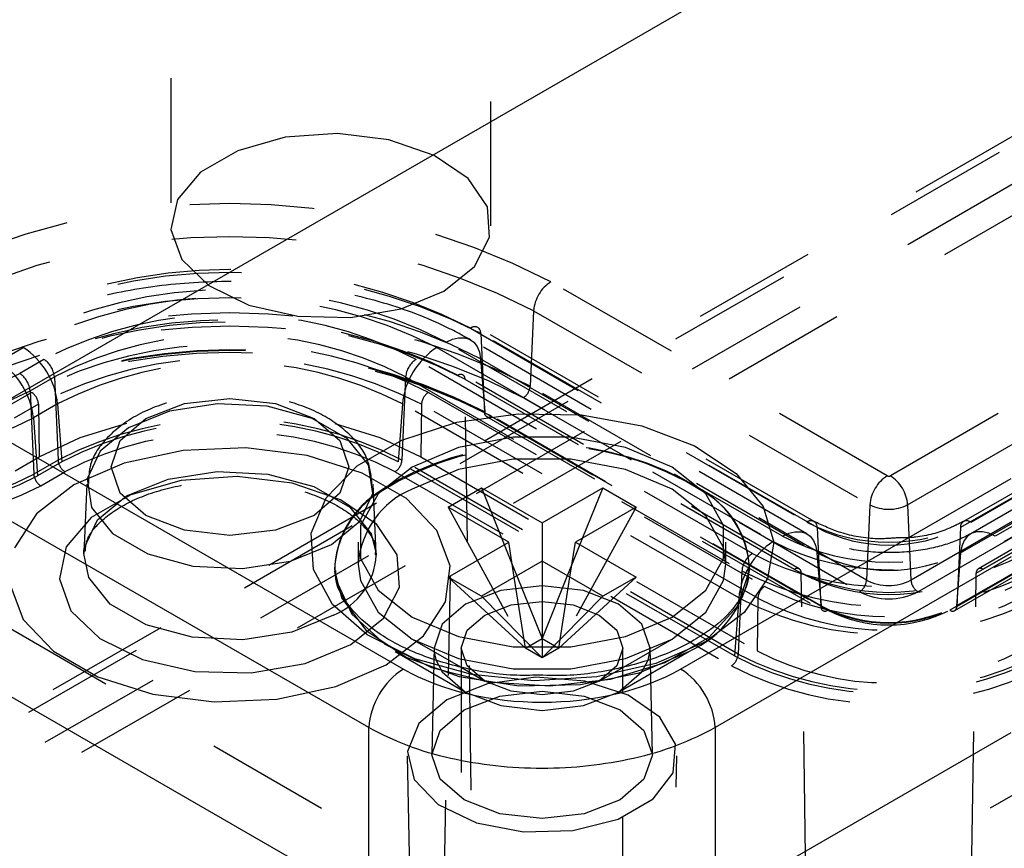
# Model space of a CAD drawing. Header units: inches. Extents: x 1907 to 2452, y -210 to -54.
# Tile 532 of 656: x 2009.503 to 2010.294, y -195.463 to -194.797. Entities that reach past the tile are written whole.
import ezdxf

# ---------------------------------------------------------------- set-up
doc = ezdxf.new("R2010")
doc.units = ezdxf.units.IN
doc.header["$LTSCALE"] = 0.5
doc.header["$MEASUREMENT"] = 0
doc.linetypes.add('HIDDEN', pattern=[0.225, 0.15, -0.075])
doc.layers.add('SID-M-H', color=4, linetype='HIDDEN')
doc.layers.add('SID-M-S', color=105, linetype='Continuous')

msp = doc.modelspace()

# ---------------------------------------------------------------- linework, layer by layer
at = {"layer": 'SID-M-H'}
for p, q in [((2015.11487, -198.53046), (1991.78034, -185.05973)), ((2012.54045, -193.8134), (2010.20199, -195.16337)), ((2010.21589, -195.18662), (2012.55435, -193.83666)), ((2012.59673, -193.85503), (2010.25827, -195.20499)), ((2012.59917, -193.85012), (2010.26071, -195.20009)), ((2010.26661, -195.20067), (2012.60507, -193.8507)), ((2012.60493, -193.86003), (2010.26647, -195.21)), ((2012.62461, -193.86198), (2010.28615, -195.21195)), ((2010.29352, -195.21621), (2012.63199, -193.86624)), ((2010.25842, -195.22529), (2012.59688, -193.87532)), ((2010.27098, -195.24166), (2012.60945, -193.89169)), ((2012.61108, -193.8882), (2010.27261, -195.23817)), ((2012.61501, -193.88859), (2010.27655, -195.23856)), ((2012.55703, -193.89725), (2010.21857, -195.24721)), ((2010.22413, -195.25652), (2012.56259, -193.90655)), ((2012.5935, -193.91796), (2010.25504, -195.26793)), ((2010.25531, -195.26842), (2012.59378, -193.91846)), ((2012.58822, -193.92134), (2010.24975, -195.27131)), ((2010.25369, -195.2717), (2012.59215, -193.92173)), ((2009.62424, -194.24398), (2009.62424, -194.96254)), ((2009.88124, -194.96254), (2009.88124, -194.24398)), ((2011.17516, -194.38554), (2008.31262, -196.03805)), ((2008.34045, -196.08543), (2011.20299, -194.43292)), ((2008.81735, -195.75338), (2010.82222, -194.59599)), ((2010.82222, -194.62785), (2008.84518, -195.76917)), ((2009.71608, -194.89144), (2009.67808, -194.90217)), ((2009.75806, -194.88842), (2009.71608, -194.89144)), ((2009.79946, -194.89343), (2009.75806, -194.88842)), ((2009.83579, -194.90593), (2009.79946, -194.89343)), ((2009.67808, -194.90217), (2009.64817, -194.91944)), ((2009.86313, -194.92457), (2009.83579, -194.90593)), ((2009.64817, -194.91944), (2009.62959, -194.94137)), ((2009.87851, -194.94732), (2009.86313, -194.92457)), ((2009.62959, -194.94137), (2009.62435, -194.96561)), ((2009.88026, -194.97172), (2009.87851, -194.94732)), ((2009.62435, -194.96561), (2009.63304, -194.98951)), ((2009.86819, -194.99512), (2009.88026, -194.97172)), ((2011.06174, -194.98051), (2009.29398, -196.00102)), ((2009.63304, -194.98951), (2009.65469, -195.01048)), ((2009.84361, -195.015), (2009.86819, -194.99512)), ((2010.19951, -195.16337), (2009.92948, -195.00748)), ((2009.65469, -195.01048), (2009.68697, -195.02627)), ((2009.80918, -195.02918), (2009.84361, -195.015)), ((2009.68697, -195.02627), (2009.72637, -195.03514)), ((2009.76864, -195.03615), (2009.80918, -195.02918)), ((2009.91558, -195.03073), (2009.9129, -195.09132)), ((2009.91558, -195.03073), (2010.18561, -195.18662)), ((2009.72637, -195.03514), (2009.76864, -195.03615)), ((2009.86486, -195.04478), (2010.13489, -195.20067)), ((2010.1408, -195.20009), (2009.87076, -195.0442)), ((2010.14323, -195.20499), (2009.8732, -195.04911)), ((2009.8732, -195.04911), (2009.87615, -195.11254)), ((2009.84532, -195.05606), (2009.85045, -195.05365)), ((2010.11536, -195.21195), (2009.84532, -195.05606)), ((2009.85045, -195.05365), (2009.85541, -195.05242)), ((2009.85541, -195.05242), (2009.86002, -195.05242)), ((2009.86002, -195.05242), (2009.86413, -195.05365)), ((2009.86413, -195.05365), (2009.86759, -195.05606)), ((2010.13504, -195.21), (2009.865, -195.05411)), ((2009.86759, -195.05606), (2009.87029, -195.05958)), ((2009.4862, -195.07157), (2009.50568, -195.06032)), ((2009.83794, -195.06032), (2010.10798, -195.21621)), ((2009.87029, -195.05958), (2009.87213, -195.06407)), ((2009.87213, -195.06407), (2009.87305, -195.0694)), ((2009.52244, -195.06999), (2009.50295, -195.08124)), ((2010.09123, -195.22588), (2009.82119, -195.06999)), ((2009.87305, -195.0694), (2010.14309, -195.22529)), ((2009.87305, -195.0694), (2009.87643, -195.11204)), ((2009.51129, -195.09519), (2009.53078, -195.08394)), ((2009.53078, -195.08394), (2009.53374, -195.15079)), ((2009.81285, -195.08394), (2009.80989, -195.15079)), ((2009.81285, -195.08394), (2010.08289, -195.23983)), ((2010.12495, -195.23856), (2009.85492, -195.08267)), ((2010.12889, -195.23817), (2009.85885, -195.08228)), ((2009.86049, -195.08577), (2010.13052, -195.24166)), ((2009.88382, -196.61576), (2009.86049, -195.08577)), ((2009.49301, -195.10765), (2009.5125, -195.0964)), ((2009.51129, -195.09519), (2009.51425, -195.16204)), ((2009.83113, -195.0964), (2010.10117, -195.25229)), ((2010.18293, -195.24721), (2009.9129, -195.09132)), ((2009.63531, -195.10535), (2009.67181, -195.10115)), ((2009.67181, -195.10115), (2009.70832, -195.10535)), ((2009.90734, -195.10063), (2010.17737, -195.25652)), ((2009.51807, -195.10593), (2009.49858, -195.11718)), ((2009.53342, -195.10567), (2009.51393, -195.11692)), ((2009.51807, -195.10593), (2009.5187, -195.1482)), ((2009.53342, -195.10567), (2009.5368, -195.15222)), ((2009.62319, -195.11153), (2009.59045, -195.12477)), ((2009.60436, -195.11728), (2009.63531, -195.10535)), ((2009.66179, -195.10556), (2009.62319, -195.11153)), ((2009.70159, -195.10757), (2009.66179, -195.10556)), ((2009.73781, -195.11732), (2009.70159, -195.10757)), ((2009.70832, -195.10535), (2009.73926, -195.11728)), ((2009.81021, -195.10567), (2009.80683, -195.15222)), ((2010.08025, -195.26156), (2009.81021, -195.10567)), ((2009.82556, -195.10593), (2009.82493, -195.1482)), ((2010.0956, -195.26182), (2009.82556, -195.10593)), ((2009.87615, -195.11254), (2010.14619, -195.26842)), ((2010.14647, -195.26793), (2009.87643, -195.11204)), ((2009.51393, -195.11692), (2009.51731, -195.16347)), ((2009.58369, -195.13515), (2009.60436, -195.11728)), ((2009.76607, -195.13363), (2009.73781, -195.11732)), ((2009.73926, -195.11728), (2009.75994, -195.13515)), ((2009.87778, -195.11581), (2010.14781, -195.2717)), ((2010.15175, -195.27131), (2009.88171, -195.11542)), ((2009.55151, -195.13265), (2009.58895, -195.1211)), ((2009.59045, -195.12477), (2009.56753, -195.14366)), ((2009.58895, -195.1211), (2009.58899, -195.12109)), ((2009.75598, -195.12142), (2009.79211, -195.13265)), ((2009.5187, -195.1482), (2009.55151, -195.13265)), ((2009.57643, -195.15622), (2009.58369, -195.13515)), ((2009.75994, -195.13515), (2009.7672, -195.15622)), ((2009.78296, -195.15454), (2009.76607, -195.13363)), ((2009.79211, -195.13265), (2009.82493, -195.1482)), ((2009.56753, -195.14366), (2009.55719, -195.16594)), ((2009.63416, -195.14308), (2009.58691, -195.15325)), ((2009.68445, -195.141), (2009.63416, -195.14308)), ((2009.73373, -195.14719), (2009.68445, -195.141)), ((2009.49921, -195.15945), (2009.5187, -195.1482)), ((2009.53374, -195.15079), (2009.51425, -195.16204)), ((2009.5368, -195.15222), (2009.51731, -195.16347)), ((2009.77799, -195.16114), (2009.73373, -195.14719)), ((2010.07687, -195.30811), (2009.80683, -195.15222)), ((2010.07993, -195.30668), (2009.80989, -195.15079)), ((2009.82493, -195.1482), (2010.09496, -195.30409)), ((2009.89927, -195.15011), (2009.85534, -195.15835)), ((2009.94546, -195.15011), (2009.89927, -195.15011)), ((2009.98939, -195.15835), (2009.94546, -195.15011)), ((2009.51981, -195.17134), (2009.5393, -195.16009)), ((2009.58691, -195.15325), (2009.54654, -195.1707)), ((2009.58369, -195.17729), (2009.57643, -195.15622)), ((2009.62218, -195.16606), (2009.66158, -195.15996)), ((2009.66158, -195.15996), (2009.70221, -195.16202)), ((2009.7672, -195.15622), (2009.75994, -195.17729)), ((2009.78644, -195.17752), (2009.78296, -195.15454)), ((2009.80433, -195.16009), (2010.07437, -195.31598)), ((2009.85534, -195.15835), (2009.81797, -195.17402)), ((2010.02676, -195.17402), (2009.98939, -195.15835)), ((2009.55719, -195.16594), (2009.56067, -195.18893)), ((2009.58877, -195.17956), (2009.62218, -195.16606)), ((2009.63269, -195.16715), (2009.59214, -195.1786)), ((2009.67748, -195.16393), (2009.63269, -195.16715)), ((2009.72166, -195.16928), (2009.67748, -195.16393)), ((2009.70221, -195.16202), (2009.73918, -195.17197)), ((2009.81364, -195.18173), (2009.77799, -195.16114)), ((2009.80452, -195.16797), (2009.79356, -195.17495)), ((2009.54654, -195.1707), (2009.51632, -195.194)), ((2009.55679, -195.17009), (2009.5544, -195.22583)), ((2009.76043, -195.18262), (2009.72166, -195.16928)), ((2009.73918, -195.17197), (2009.76802, -195.18862)), ((2009.78923, -195.22583), (2009.78684, -195.17009)), ((2010.05391, -195.1956), (2010.02676, -195.17402)), ((2009.59214, -195.1786), (2009.56022, -195.19702)), ((2009.56537, -195.19885), (2009.58877, -195.17956)), ((2009.60436, -195.19516), (2009.58369, -195.17729)), ((2009.75994, -195.17729), (2009.73926, -195.19516)), ((2009.78961, -195.2025), (2009.76043, -195.18262)), ((2009.7761, -195.19981), (2009.78644, -195.17752)), ((2009.83781, -195.20728), (2009.81364, -195.18173)), ((2009.56067, -195.18893), (2009.57756, -195.20983)), ((2009.76802, -195.18862), (2009.78526, -195.20996)), ((2009.84692, -195.18848), (2009.909, -195.3018)), ((2009.99781, -195.18848), (2009.93573, -195.3018)), ((2010.18561, -195.18662), (2010.18293, -195.24721)), ((2010.21589, -195.18662), (2010.21857, -195.24721)), ((2009.51632, -195.194), (2009.4987, -195.22128)), ((2009.56022, -195.19702), (2009.54039, -195.22043)), ((2009.55481, -195.2216), (2009.56537, -195.19885)), ((2009.63531, -195.2071), (2009.60436, -195.19516)), ((2009.73926, -195.19516), (2009.70832, -195.2071)), ((2009.75318, -195.2187), (2009.7761, -195.19981)), ((2010.06818, -195.22096), (2010.05391, -195.1956)), ((2010.26071, -195.20009), (2010.26086, -195.2)), ((2010.26086, -195.2), (2010.26112, -195.19988)), ((2009.67181, -195.21129), (2009.63531, -195.2071)), ((2009.70832, -195.2071), (2009.67181, -195.21129)), ((2009.80602, -195.22677), (2009.78961, -195.2025)), ((2009.84853, -195.23572), (2009.83781, -195.20728)), ((2010.14323, -195.20499), (2010.14619, -195.26842)), ((2010.25827, -195.20499), (2010.25531, -195.26842)), ((2009.57756, -195.20983), (2009.60582, -195.22615)), ((2009.78526, -195.20996), (2009.78923, -195.22583)), ((2009.88983, -195.21325), (2009.89849, -195.23477)), ((2009.9549, -195.21325), (2009.94624, -195.23477)), ((2010.11536, -195.21195), (2010.12049, -195.20954)), ((2010.12049, -195.20954), (2010.12545, -195.20831)), ((2010.12545, -195.20831), (2010.13006, -195.20831)), ((2010.13006, -195.20831), (2010.13416, -195.20954)), ((2010.13416, -195.20954), (2010.13762, -195.21195)), ((2010.13762, -195.21195), (2010.14032, -195.21546)), ((2010.14032, -195.21546), (2010.14217, -195.21996)), ((2010.26118, -195.21546), (2010.25934, -195.21996)), ((2010.26388, -195.21195), (2010.26118, -195.21546)), ((2010.26734, -195.20954), (2010.26388, -195.21195)), ((2010.27145, -195.20831), (2010.26734, -195.20954)), ((2010.27606, -195.20831), (2010.27145, -195.20831)), ((2010.28102, -195.20954), (2010.27606, -195.20831)), ((2010.28615, -195.21195), (2010.28102, -195.20954)), ((2009.54039, -195.22043), (2009.53481, -195.24629)), ((2009.5544, -195.22583), (2009.55456, -195.22362)), ((2009.55456, -195.22362), (2009.55481, -195.2216)), ((2009.72044, -195.23193), (2009.75318, -195.2187)), ((2010.07, -195.23429), (2010.06818, -195.22096)), ((2010.14217, -195.21996), (2010.14309, -195.22529)), ((2010.25934, -195.21996), (2010.25842, -195.22529)), ((2009.55837, -195.24505), (2009.5544, -195.22583)), ((2009.60582, -195.22615), (2009.64203, -195.23589)), ((2009.78923, -195.22583), (2009.78926, -195.22721)), ((2009.80788, -195.25281), (2009.80602, -195.22677)), ((2010.14309, -195.22529), (2010.14647, -195.26793)), ((2010.25842, -195.22529), (2010.25504, -195.26793)), ((2009.64203, -195.23589), (2009.68184, -195.2379)), ((2009.68184, -195.2379), (2009.72044, -195.23193)), ((2009.75576, -195.23838), (2009.75578, -195.23894)), ((2009.75578, -195.23894), (2009.76141, -195.26146)), ((2009.84493, -195.26476), (2009.84853, -195.23572)), ((2009.92236, -195.23204), (2009.92236, -195.30951)), ((2010.07967, -195.26778), (2010.08891, -195.2396)), ((2010.08891, -195.2396), (2010.08897, -195.23838)), ((2010.08895, -195.23894), (2010.08897, -195.23838)), ((2009.53481, -195.24629), (2009.54407, -195.27179)), ((2009.57561, -195.2664), (2009.55837, -195.24505)), ((2009.75585, -195.23997), (2009.75675, -195.24678)), ((2009.75675, -195.24678), (2009.76961, -195.27448)), ((2009.82161, -196.52366), (2009.84897, -195.24428)), ((2009.84692, -195.24473), (2009.909, -195.3018)), ((2009.909, -195.3018), (2009.90008, -195.2449)), ((2009.9021, -195.24374), (2009.92236, -195.29408)), ((2009.94263, -195.24374), (2009.92236, -195.29408)), ((2009.99781, -195.24473), (2009.93573, -195.3018)), ((2009.93573, -195.3018), (2009.94465, -195.2449)), ((2010.08289, -195.23983), (2010.07993, -195.30668)), ((2010.14923, -196.46864), (2010.13052, -195.24166)), ((2010.25227, -196.46864), (2010.27098, -195.24166)), ((2009.4951, -195.25032), (2009.50582, -195.27876)), ((2009.795, -195.27778), (2009.80788, -195.25281)), ((2009.92236, -195.25172), (2009.88917, -195.25553)), ((2009.95556, -195.25553), (2009.92236, -195.25172)), ((2009.76141, -195.26146), (2009.78127, -195.28775)), ((2009.88917, -195.25553), (2009.86102, -195.26639)), ((2009.87365, -195.26016), (2009.92236, -195.30951)), ((2009.97108, -195.26016), (2009.92236, -195.30951)), ((2009.9837, -195.26639), (2009.95556, -195.25553)), ((2010.08025, -195.26156), (2010.07687, -195.30811)), ((2010.0956, -195.26182), (2010.09496, -195.30409)), ((2009.60445, -195.28305), (2009.57561, -195.2664)), ((2009.82731, -195.29203), (2009.84493, -195.26476)), ((2009.86102, -195.26639), (2009.84222, -195.28263)), ((2009.87643, -195.27528), (2009.8975, -195.26715)), ((2009.8975, -195.26715), (2009.92236, -195.2643)), ((2009.92236, -195.2643), (2009.94722, -195.26715)), ((2009.94722, -195.26715), (2009.9683, -195.27528)), ((2010.00251, -195.28263), (2009.9837, -195.26639)), ((2010.05646, -195.29314), (2010.07967, -195.26778)), ((2009.50582, -195.27876), (2009.52999, -195.30431)), ((2009.54407, -195.27179), (2009.56718, -195.29418)), ((2009.75486, -195.27545), (2009.72145, -195.28895)), ((2009.76877, -195.29899), (2009.795, -195.27778)), ((2009.76961, -195.27448), (2009.79604, -195.29876)), ((2009.86235, -195.28745), (2009.87643, -195.27528)), ((2009.9683, -195.27528), (2009.98238, -195.28745)), ((2009.64142, -195.293), (2009.60445, -195.28305)), ((2009.84222, -195.28263), (2009.83562, -195.3018)), ((2010.00911, -195.3018), (2010.00251, -195.28263)), ((2009.56718, -195.29418), (2009.60162, -195.31102)), ((2009.68205, -195.29505), (2009.64142, -195.293)), ((2009.72145, -195.28895), (2009.68205, -195.29505)), ((2009.78127, -195.28775), (2009.81367, -195.30948)), ((2009.79709, -195.31534), (2009.82731, -195.29203)), ((2009.8574, -195.3018), (2009.86235, -195.28745)), ((2009.909, -195.3018), (2009.92236, -195.29408)), ((2009.92236, -195.29408), (2009.93573, -195.3018)), ((2009.98238, -195.28745), (2009.98732, -195.3018)), ((2010.02133, -195.31342), (2010.05646, -195.29314)), ((2009.73204, -195.31413), (2009.76877, -195.29899)), ((2009.79604, -195.29876), (2009.8337, -195.31747)), ((2009.83562, -195.30118), (2009.83379, -195.38703)), ((2009.83562, -195.3018), (2009.83578, -195.30484)), ((2009.8574, -195.3018), (2009.8574, -195.53718)), ((2009.86235, -195.31615), (2009.8574, -195.3018)), ((2009.92236, -195.30951), (2009.909, -195.3018)), ((2009.93573, -195.3018), (2009.92236, -195.30951)), ((2009.98732, -195.3018), (2009.98238, -195.31615)), ((2009.98732, -195.53718), (2009.98732, -195.3018)), ((2010.00895, -195.30484), (2010.00911, -195.3018)), ((2010.01094, -195.38703), (2010.0091, -195.30118)), ((2009.52999, -195.30431), (2009.56564, -195.32489)), ((2009.80452, -195.30458), (2009.86101, -195.3372)), ((2009.81367, -195.30948), (2009.85573, -195.32474)), ((2009.98371, -195.3372), (2010.04021, -195.30458)), ((2010.00023, -195.32161), (2010.04019, -195.30459)), ((2009.60162, -195.31102), (2009.64368, -195.32049)), ((2009.68877, -195.32157), (2009.73204, -195.31413)), ((2009.75672, -195.33278), (2009.79709, -195.31534)), ((2009.8337, -195.31747), (2009.87923, -195.32894)), ((2009.8372, -195.31131), (2009.84222, -195.32096)), ((2009.8568, -195.31698), (2009.87642, -195.32831)), ((2009.87643, -195.32832), (2009.86235, -195.31615)), ((2009.98238, -195.31615), (2009.9683, -195.32832)), ((2009.96831, -195.32831), (2009.98787, -195.31701)), ((2009.97741, -195.32682), (2010.02133, -195.31342)), ((2010.00251, -195.32096), (2010.00749, -195.31144)), ((2009.56564, -195.32489), (2009.6099, -195.33885)), ((2009.64368, -195.32049), (2009.68877, -195.32157)), ((2009.84222, -195.32096), (2009.86102, -195.33721)), ((2009.85573, -195.32474), (2009.90371, -195.33216)), ((2009.91736, -195.32522), (2009.87863, -195.33048)), ((2009.95677, -195.3284), (2009.91736, -195.32522)), ((2009.95334, -195.33109), (2010.00023, -195.32161)), ((2009.9837, -195.33721), (2010.00251, -195.32096)), ((2009.70947, -195.34296), (2009.75672, -195.33278)), ((2009.87863, -195.33048), (2009.84581, -195.34346)), ((2009.8975, -195.33644), (2009.87643, -195.32832)), ((2009.87923, -195.32894), (2009.9286, -195.33215)), ((2009.90371, -195.33216), (2009.95334, -195.33109)), ((2009.9286, -195.33215), (2009.97741, -195.32682)), ((2009.9683, -195.32832), (2009.94722, -195.33644)), ((2009.99153, -195.33957), (2009.95677, -195.3284)), ((2009.6099, -195.33885), (2009.65918, -195.34503)), ((2009.85973, -195.3515), (2009.88846, -195.34041)), ((2009.86102, -195.33721), (2009.88917, -195.34806)), ((2009.88846, -195.34041), (2009.92236, -195.33652)), ((2009.92236, -195.3393), (2009.8975, -195.33644)), ((2009.94722, -195.33644), (2009.92236, -195.3393)), ((2009.92236, -195.33652), (2009.95626, -195.34041)), ((2009.95556, -195.34806), (2009.9837, -195.33721)), ((2009.95626, -195.34041), (2009.985, -195.3515)), ((2010.01695, -195.35724), (2009.99153, -195.33957)), ((2009.65918, -195.34503), (2009.70947, -195.34296)), ((2009.84581, -195.34346), (2009.82332, -195.36241)), ((2009.88917, -195.34806), (2009.92236, -195.35188)), ((2009.92236, -195.35188), (2009.95556, -195.34806)), ((2009.84052, -195.36809), (2009.85973, -195.3515)), ((2009.985, -195.3515), (2010.0042, -195.36809)), ((2010.02959, -195.37902), (2010.01695, -195.35724)), ((2009.82332, -195.36241), (2009.81421, -195.38477)), ((2009.83378, -195.38766), (2009.84052, -195.36809)), ((2010.0042, -195.36809), (2010.01095, -195.38766)), ((2010.02776, -195.40197), (2010.02959, -195.37902)), ((2009.8141, -195.38843), (2009.81891, -195.61343)), ((2009.81421, -195.38477), (2009.81971, -195.40752)), ((2009.84052, -195.40723), (2009.83378, -195.38766)), ((2010.01095, -195.38766), (2010.0042, -195.40723)), ((2010.02581, -195.61343), (2010.03062, -195.38843)), ((2010.01168, -195.42298), (2010.02776, -195.40197)), ((2009.81971, -195.40752), (2009.83907, -195.42759)), ((2009.85973, -195.42382), (2009.84052, -195.40723)), ((2010.0042, -195.40723), (2009.985, -195.42382)), ((2009.83907, -195.42759), (2009.86968, -195.44226)), ((2009.88846, -195.4349), (2009.85973, -195.42382)), ((2009.985, -195.42382), (2009.95626, -195.4349)), ((2009.98355, -195.43922), (2010.01168, -195.42298)), ((2009.92236, -195.4388), (2009.88846, -195.4349)), ((2009.95626, -195.4349), (2009.92236, -195.4388)), ((2009.86968, -195.44226), (2009.90741, -195.44956)), ((2009.94715, -195.4485), (2009.98355, -195.43922)), ((2009.90741, -195.44956), (2009.94715, -195.4485))]:
    msp.add_line(p, q, dxfattribs=at)
for centre, radius, start, end in [((2009.67181, -195.50476), 0.56008, 62.60967, 117.39033), ((2009.67181, -195.50119), 0.52986, 62.60967, 117.39033), ((2009.67181, -195.43777), 0.43774, 62.60967, 117.39033), ((2009.67181, -195.41735), 0.41961, 62.60967, 117.39033), ((2009.94595, -195.03311), 0.03047, 122.73408, 175.53351), ((2009.67181, -195.39092), 0.37714, 62.60967, 117.39033), ((2009.67181, -195.45778), 0.43742, 62.60967, 117.39033), ((2009.67181, -195.38095), 0.36111, 62.60967, 117.39033), ((2009.67181, -195.55661), 0.52404, 62.60967, 117.39033), ((2009.67181, -195.35828), 0.32469, 62.60967, 117.39033), ((2009.67181, -195.4499), 0.41011, 62.60967, 117.39033), ((2009.67181, -195.43606), 0.39801, 62.60967, 117.39033), ((2009.67181, -195.55518), 0.51195, 62.60967, 117.39033), ((2009.67181, -195.35614), 0.30656, 62.60967, 117.39033), ((2009.86831, -195.04951), 0.00585, 65.2021, 126.10836), ((2009.86753, -195.04886), 0.00567, 357.47922, 55.28496), ((2009.67181, -195.40387), 0.3463, 62.60967, 117.39033), ((2009.67181, -195.52052), 0.45625, 62.60967, 117.39033), ((2009.67181, -195.50695), 0.44477, 62.60967, 117.39033), ((2009.67181, -195.50691), 0.44417, 62.60967, 117.39033), ((2009.47255, -195.11174), 0.06117, 5.689, 57.19914), ((2009.87108, -195.11174), 0.06117, 122.80086, 174.311), ((2009.45306, -195.12299), 0.06117, 5.689, 57.19914), ((2009.67181, -195.40266), 0.3342, 62.60967, 117.39033), ((2009.51255, -195.08537), 0.01828, 4.46649, 57.26592), ((2009.67181, -195.37278), 0.30083, 62.60967, 117.39033), ((2009.83107, -195.08537), 0.01828, 122.73408, 175.53351), ((2009.39343, -194.86985), 0.23807, 242.60967, 297.39033), ((2009.49307, -195.09662), 0.01828, 4.46649, 57.26592), ((2009.85709, -195.08531), 0.00342, 352.28434, 129.43678), ((2009.39343, -194.86771), 0.2562, 242.60967, 297.39033), ((2009.50595, -195.10661), 0.01213, 3.22965, 57.34774), ((2009.83767, -195.10661), 0.01213, 122.65226, 176.77035), ((2009.90075, -195.09037), 0.01219, 302.73408, 355.53351), ((2009.87954, -195.11281), 0.0034, 175.32552, 309.85725), ((2009.39343, -194.88435), 0.26194, 242.60967, 297.39033), ((2009.67181, -195.41728), 0.30014, 62.60967, 117.39033), ((2009.67181, -195.4128), 0.29349, 62.60967, 117.39033), ((2009.67181, -195.41585), 0.28805, 62.60967, 117.39033), ((2009.92236, -195.38143), 0.24275, 57.48281, 122.51719), ((2009.92182, -195.38446), 0.24622, 58.3097, 118.45042), ((2009.54589, -195.14984), 0.01219, 184.46649, 237.26592), ((2009.79774, -195.14984), 0.01219, 302.73408, 355.53351), ((2009.39343, -194.92437), 0.26928, 242.60967, 297.39033), ((2009.39343, -194.92885), 0.26263, 242.60967, 297.39033), ((2009.5264, -195.16109), 0.01219, 184.46649, 237.26592), ((2010.21599, -195.189), 0.03047, 122.73408, 175.53351), ((2010.20075, -195.16098), 0.00269, 242.60967, 297.39033), ((2010.18552, -195.189), 0.03047, 4.46649, 57.26592), ((2009.39343, -194.92742), 0.27472, 242.60967, 297.39033), ((2009.8462, -195.23993), 0.0717, 113.19076, 175.4891), ((2010.20075, -195.1574), 0.03291, 242.60967, 297.39033), ((2010.13816, -195.20458), 0.00509, 355.32552, 129.85725), ((2010.26393, -195.20475), 0.00567, 124.71504, 182.52078), ((2010.26308, -195.20573), 0.00617, 55.0631, 108.48729), ((2010.20075, -195.07356), 0.14316, 242.60967, 297.39033), ((2010.20075, -195.09398), 0.12503, 242.60967, 297.39033), ((2010.20075, -195.04713), 0.18563, 242.60967, 297.39033), ((2010.14112, -195.26763), 0.06117, 122.80086, 174.311), ((2010.20075, -195.03716), 0.20166, 242.60967, 297.39033), ((2009.73357, -195.22388), 0.05579, 292.43726, 356.57507), ((2010.10111, -195.24126), 0.01828, 122.73408, 175.53351), ((2010.20075, -195.01449), 0.23807, 242.60967, 297.39033), ((2010.20075, -195.11399), 0.12534, 242.60967, 297.39033), ((2010.007, -195.229), 0.08255, 293.71068, 353.08667), ((2010.12725, -195.24169), 0.00389, 65.07715, 126.23331), ((2010.20075, -195.09227), 0.16476, 242.60967, 297.39033), ((2010.12664, -195.24135), 0.0039, 355.39227, 54.64153), ((2010.27487, -195.24135), 0.0039, 125.35847, 184.60773), ((2010.27425, -195.24169), 0.00389, 53.76669, 114.92285), ((2010.20075, -195.01235), 0.2562, 242.60967, 297.39033), ((2010.20075, -195.10611), 0.15266, 242.60967, 297.39033), ((2010.17078, -195.24626), 0.01219, 302.73408, 355.53351), ((2010.20075, -195.21282), 0.03873, 242.60967, 297.39033), ((2010.23072, -195.24626), 0.01219, 184.46649, 237.26592), ((2010.10771, -195.2625), 0.01213, 122.65226, 176.77035), ((2010.20075, -195.06009), 0.21647, 242.60967, 297.39033), ((2010.20075, -195.02899), 0.26194, 242.60967, 297.39033), ((2010.20075, -195.05887), 0.22857, 242.60967, 297.39033), ((2010.20075, -195.21139), 0.05082, 242.60967, 297.39033), ((2010.20075, -195.16312), 0.1186, 242.60967, 297.39033), ((2010.14997, -195.26859), 0.00378, 177.47922, 235.28496), ((2010.20075, -195.16316), 0.118, 242.60967, 297.39033), ((2010.25154, -195.26859), 0.00378, 304.71504, 2.52078), ((2010.14946, -195.26828), 0.0038, 244.26967, 307.04078), ((2010.20075, -195.17673), 0.10651, 242.60967, 297.39033), ((2010.25204, -195.26828), 0.0038, 232.95922, 295.73033), ((2010.06778, -195.30573), 0.01219, 302.73408, 355.53351), ((2010.20075, -195.06901), 0.26928, 242.60967, 297.39033), ((2010.20075, -195.07349), 0.26263, 242.60967, 297.39033), ((2010.20075, -195.09992), 0.22995, 242.60967, 297.39033), ((2010.20075, -195.07206), 0.27472, 242.60967, 297.39033)]:
    msp.add_arc(centre, radius, start, end, dxfattribs=at)
for points, knots in [([(2009.865, -195.05411), (2009.85683, -195.04972), (2009.83344, -195.03714), (2009.7891, -195.02153), (2009.73212, -195.00998), (2009.67251, -195.00608), (2009.61286, -195.0098), (2009.55573, -195.0212), (2009.51087, -195.03682), (2009.4871, -195.04957), (2009.47863, -195.05411)], [0, 0, 0, 0, 0.075835, 0.217113, 0.357958, 0.498388, 0.638792, 0.779633, 0.921428, 1, 1, 1, 1]), ([(2009.78589, -195.16966), (2009.78503, -195.16262), (2009.78316, -195.14729), (2009.76667, -195.12736), (2009.74183, -195.11083), (2009.70864, -195.09994), (2009.67076, -195.09624), (2009.63273, -195.10039), (2009.59838, -195.11226), (2009.57342, -195.1305), (2009.55895, -195.15083), (2009.55835, -195.16439), (2009.55813, -195.16952)], [0, 0, 0, 0, 0.08213, 0.178955, 0.282013, 0.392155, 0.503269, 0.614555, 0.72709, 0.842336, 0.940299, 1, 1, 1, 1]), ([(2009.55559, -195.22429), (2009.55584, -195.22092), (2009.55643, -195.21306), (2009.56858, -195.19805), (2009.592, -195.18267), (2009.62486, -195.17153), (2009.66248, -195.16653), (2009.70122, -195.16831), (2009.73673, -195.17667), (2009.7652, -195.19027), (2009.78285, -195.20678), (2009.78954, -195.21877), (2009.78853, -195.22513), (2009.78826, -195.22682)], [0, 0, 0, 0, 0.070979, 0.165561, 0.267081, 0.36704, 0.467516, 0.568596, 0.669419, 0.768916, 0.866706, 0.964597, 1, 1, 1, 1]), ([(2010.20676, -195.21334), (2010.20176, -195.2137), (2010.18654, -195.21478), (2010.16214, -195.21013), (2010.14763, -195.2033), (2010.1408, -195.20009)], [0, 0, 0, 0, 0.2057282, 0.6261106, 1, 1, 1, 1]), ([(2010.26071, -195.20009), (2010.25686, -195.20204), (2010.24596, -195.20759), (2010.22701, -195.21309), (2010.21194, -195.21328), (2010.20676, -195.21334)], [0, 0, 0, 0, 0.2632356, 0.74687, 1, 1, 1, 1]), ([(2010.26647, -195.21), (2010.26308, -195.21177), (2010.25363, -195.21672), (2010.23163, -195.22315), (2010.2015, -195.22611), (2010.17026, -195.22335), (2010.14759, -195.21664), (2010.13801, -195.21157), (2010.13504, -195.21)], [0, 0, 0, 0, 0.104712, 0.292165, 0.493017, 0.701111, 0.907222, 1, 1, 1, 1])]:
    msp.add_open_spline(points, degree=3, knots=knots, dxfattribs=at)
at = {"layer": 'SID-M-S'}
for p, q in [((2002.03339, -199.40926), (2015.11487, -191.85749)), ((2009.46519, -195.11898), (2009.81108, -195.31865)), ((2009.80978, -195.13478), (2009.85401, -195.12042)), ((2009.85401, -195.12042), (2009.90331, -195.11349)), ((2009.90331, -195.11349), (2009.95402, -195.11449)), ((2009.95402, -195.11449), (2010.00239, -195.12335)), ((2010.00239, -195.12335), (2010.04482, -195.13942)), ((2009.77389, -195.1555), (2009.80978, -195.13478)), ((2009.89927, -195.13243), (2009.85534, -195.14067)), ((2009.94546, -195.13243), (2009.89927, -195.13243)), ((2009.98939, -195.14067), (2009.94546, -195.13243)), ((2009.85534, -195.14067), (2009.81797, -195.15634)), ((2010.02676, -195.15634), (2009.98939, -195.14067)), ((2010.04482, -195.13942), (2010.07817, -195.1615)), ((2009.78325, -195.36574), (2009.4105, -195.15055)), ((2009.74902, -195.18103), (2009.77389, -195.1555)), ((2009.81797, -195.15634), (2009.79082, -195.17791)), ((2010.05391, -195.17791), (2010.02676, -195.15634)), ((2010.03365, -195.31865), (2010.299, -195.16547)), ((2010.07817, -195.1615), (2010.09997, -195.18795)), ((2009.84692, -195.18848), (2009.87365, -195.17306)), ((2009.87365, -195.17306), (2009.92236, -195.20118)), ((2009.87365, -195.17306), (2009.88983, -195.21325)), ((2009.92236, -195.20118), (2009.97108, -195.17306)), ((2009.97108, -195.17306), (2009.9549, -195.21325)), ((2009.97108, -195.17306), (2009.99781, -195.18848)), ((2009.73701, -195.20949), (2009.74902, -195.18103)), ((2009.79082, -195.17791), (2009.77654, -195.20327)), ((2010.06818, -195.20327), (2010.05391, -195.17791)), ((2009.89564, -195.21661), (2009.84692, -195.18848)), ((2009.99781, -195.18848), (2009.94909, -195.21661)), ((2010.09997, -195.18795), (2010.10859, -195.21682)), ((2009.77654, -195.20327), (2009.77654, -195.22994)), ((2009.92236, -195.20118), (2009.92236, -195.23204)), ((2010.06818, -195.22994), (2010.06818, -195.20327)), ((2009.73874, -195.23877), (2009.73701, -195.20949)), ((2009.28847, -195.221), (2009.78325, -195.50663)), ((2009.77473, -195.21661), (2009.77473, -195.23429)), ((2009.84692, -195.24473), (2009.89564, -195.21661)), ((2009.90008, -195.2449), (2009.89564, -195.21661)), ((2009.94465, -195.2449), (2009.94909, -195.21661)), ((2009.94909, -195.21661), (2009.99781, -195.24473)), ((2010.07, -195.23429), (2010.07, -195.21661)), ((2010.10859, -195.21682), (2010.1034, -195.24596)), ((2009.77654, -195.22994), (2009.79082, -195.2553)), ((2010.05391, -195.2553), (2010.06818, -195.22994)), ((2010.299, -195.22862), (2010.06147, -195.36574)), ((2009.75409, -195.26669), (2009.73874, -195.23877)), ((2009.77473, -195.23429), (2009.77654, -195.24762)), ((2009.92236, -195.23204), (2009.87365, -195.26016)), ((2009.89849, -195.23477), (2009.9021, -195.24374)), ((2009.97108, -195.26016), (2009.92236, -195.23204)), ((2009.94624, -195.23477), (2009.94263, -195.24374)), ((2010.06818, -195.24762), (2010.07, -195.23429)), ((2010.08897, -195.23838), (2010.08902, -195.2363)), ((2009.87365, -195.26016), (2009.84692, -195.24473)), ((2009.99781, -195.24473), (2009.97108, -195.26016)), ((2010.1034, -195.24596), (2010.08478, -195.27321)), ((2009.77654, -195.24762), (2009.79082, -195.27298)), ((2009.79082, -195.2553), (2009.81797, -195.27687)), ((2010.02676, -195.27687), (2010.05391, -195.2553)), ((2010.05391, -195.27298), (2010.06818, -195.24762)), ((2009.78192, -195.29119), (2009.75409, -195.26669)), ((2009.79082, -195.27298), (2009.81797, -195.29456)), ((2009.81797, -195.27687), (2009.85534, -195.29255)), ((2009.98939, -195.29255), (2010.02676, -195.27687)), ((2010.02676, -195.29456), (2010.05391, -195.27298)), ((2010.08478, -195.27321), (2010.05412, -195.29655)), ((2009.82017, -195.31044), (2009.78192, -195.29119)), ((2009.81795, -195.29455), (2009.8568, -195.31698)), ((2009.81797, -195.29456), (2009.85534, -195.31023)), ((2009.85534, -195.29255), (2009.89927, -195.30079)), ((2009.94546, -195.30079), (2009.98939, -195.29255)), ((2009.98787, -195.31701), (2010.02678, -195.29455)), ((2009.98939, -195.31023), (2010.02676, -195.29456)), ((2009.89927, -195.30079), (2009.94546, -195.30079)), ((2010.05412, -195.29655), (2010.01369, -195.31425)), ((2009.866, -195.32302), (2009.82017, -195.31044)), ((2009.83578, -195.30484), (2009.8372, -195.31131)), ((2009.85534, -195.31023), (2009.89927, -195.31847)), ((2009.94546, -195.31847), (2009.98939, -195.31023)), ((2010.00749, -195.31144), (2010.00895, -195.30484)), ((2009.89927, -195.31847), (2009.94546, -195.31847)), ((2010.01369, -195.31425), (2009.96648, -195.325)), ((2009.916, -195.328), (2009.866, -195.32302)), ((2009.96648, -195.325), (2009.916, -195.328)), ((2009.78325, -195.50663), (2009.78325, -195.36574)), ((2010.06147, -195.36574), (2010.06147, -195.50663)), ((2010.06147, -195.50663), (2010.299, -195.36951))]:
    msp.add_line(p, q, dxfattribs=at)
for centre, radius, start, end in [((2009.83198, -195.24068), 0.07613, 120.30084, 179.46526), ((2010.00935, -195.24311), 0.07996, 4.88745, 58.47197), ((2009.83246, -195.24187), 0.07674, 121.93188, 177.81555), ((2010.0153, -195.2401), 0.07365, 0.9037, 59.34887), ((2009.84392, -195.36982), 0.0608, 122.6951, 176.15006), ((2010.00081, -195.36982), 0.0608, 3.84994, 57.3049)]:
    msp.add_arc(centre, radius, start, end, dxfattribs=at)
msp.add_ellipse((2009.92236, -195.25425), major_axis=(0.15748, 0), ratio=0.577991, start_param=3.9276, end_param=5.497178, dxfattribs=at)
for points, knots in [([(2009.91994, -195.32359), (2009.9131, -195.32372), (2009.89103, -195.32416), (2009.85484, -195.31761), (2009.81576, -195.30486), (2009.78476, -195.28693), (2009.76489, -195.26641), (2009.75616, -195.25049), (2009.75677, -195.24176), (2009.75692, -195.23952)], [0, 0, 0, 0, 0.078441, 0.253302, 0.427129, 0.599215, 0.769686, 0.940913, 1, 1, 1, 1]), ([(2010.08776, -195.23677), (2010.08797, -195.2404), (2010.08855, -195.25042), (2010.07903, -195.26745), (2010.06277, -195.28409), (2010.04891, -195.2927), (2010.04428, -195.29558)], [0, 0, 0, 0, 0.1877542, 0.5192377, 0.8391658, 1, 1, 1, 1]), ([(2010.04428, -195.29558), (2010.03877, -195.29852), (2010.0226, -195.30715), (2009.98943, -195.31769), (2009.95194, -195.32434), (2009.92835, -195.32378), (2009.91994, -195.32359)], [0, 0, 0, 0, 0.16772, 0.492228, 0.819061, 1, 1, 1, 1]), ([(2010.06147, -195.36574), (2010.05143, -195.37081), (2010.0316, -195.38083), (2009.98551, -195.39421), (2009.92236, -195.40137), (2009.85922, -195.39421), (2009.81313, -195.38083), (2009.7933, -195.37081), (2009.78325, -195.36574)], [0, 0, 0, 0, 0.13042, 0.257409, 0.5, 0.742588, 0.869577, 1, 1, 1, 1])]:
    msp.add_open_spline(points, degree=3, knots=knots, dxfattribs=at)

doc.saveas('drawing.dxf')
